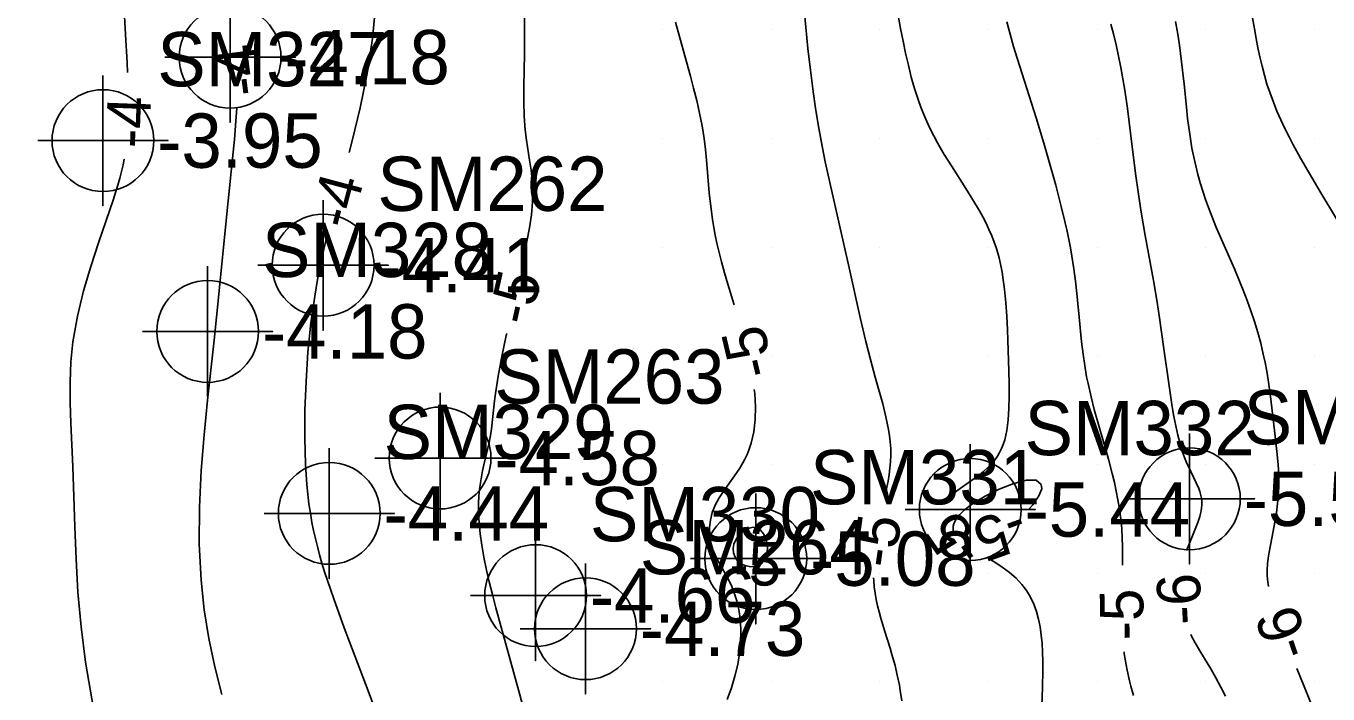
# Model space of a CAD drawing. Extents: x 2602990 to 2605851, y 618069 to 619180.
# Drawn here: x 2604130.7 to 2604190.6, y 618429.4 to 618460.2 of the extents above; entities that cross this region are included whole.
import ezdxf

# ---------------------------------------------------------------- set-up
doc = ezdxf.new("R2010")
doc.units = 0
for name, color, linetype in [('Default', 7, 'Continuous'), ('DTM Contours Major', 7, 'Continuous'), ('DTM Contours Major Text', 7, 'Continuous'), ('DTM Contours Minor', 7, 'Continuous'), ('DTM Contours Minor Text', 7, 'Continuous'), ('Exist DTM Breakline', 7, 'Continuous'), ('Exist DTM Regular Point Underwater CELL', 7, 'Continuous'), ('Exist DTM Regular Point Underwater Cogo Elevation', 7, 'Continuous'), ('Exist DTM Regular Point Underwater Cogo Number', 7, 'Continuous'), ('Exist DTM Scan Elevation Point', 7, 'Continuous')]:
    doc.layers.add(name, color=color, linetype=linetype)

# ---------------------------------------------------------------- blocks, each defined once
blk = doc.blocks.new('POINT_DISPLAY')
at = {"layer": 'Default'}
blk.add_line((0, 0), (0, 0), dxfattribs=at)

msp = doc.modelspace()

# ---------------------------------------------------------------- linework, layer by layer
at = {"layer": 'DTM Contours Major'}
for points in [[(2604135.184, 618461.194), (2604135.27, 618459.789), (2604135.334, 618458.494), (2604135.351, 618458.042)], [(2604187.082, 618460.981), (2604187.241, 618460.044), (2604187.318, 618459.611), (2604187.401, 618459.181), (2604187.49, 618458.755), (2604187.589, 618458.334), (2604187.697, 618457.917), (2604187.818, 618457.506), (2604187.958, 618457.084), (2604188.112, 618456.668), (2604188.278, 618456.26), (2604188.455, 618455.858), (2604188.64, 618455.464), (2604188.833, 618455.076), (2604189.006, 618454.746), (2604189.361, 618454.098), (2604189.725, 618453.466), (2604190.296, 618452.509), (2604191.653, 618450.27)], [(2604135.205, 618454.056), (2604135.148, 618453.785), (2604135.077, 618453.485), (2604134.996, 618453.175), (2604134.906, 618452.853), (2604134.806, 618452.519), (2604134.696, 618452.172), (2604134.378, 618451.228), (2604134.026, 618450.206), (2604133.667, 618449.121), (2604133.331, 618447.988), (2604133.046, 618446.825), (2604132.841, 618445.646), (2604132.751, 618444.724), (2604132.714, 618443.796), (2604132.717, 618442.857), (2604132.747, 618441.9), (2604132.836, 618439.91), (2604132.926, 618437.127), (2604132.985, 618435.651), (2604133.075, 618434.121), (2604133.215, 618432.54), (2604133.421, 618430.909), (2604133.796, 618428.776)]]:
    msp.add_lwpolyline(points, dxfattribs=at)
at = {"layer": 'DTM Contours Minor'}
for points in [[(2604146.797, 618461.404), (2604146.635, 618459.602), (2604146.389, 618457.987), (2604146.069, 618456.416), (2604145.701, 618454.894), (2604145.561, 618454.366)], [(2604166.433, 618461.755), (2604166.582, 618460.134), (2604166.682, 618459.139), (2604166.795, 618458.149), (2604166.921, 618457.172), (2604167.033, 618456.405), (2604167.155, 618455.646), (2604167.292, 618454.889), (2604167.484, 618453.935), (2604167.693, 618452.976), (2604168.581, 618449.051), (2604169.094, 618446.768), (2604169.354, 618445.667), (2604169.565, 618444.834), (2604169.785, 618444.022), (2604170.124, 618442.798), (2604170.273, 618442.203), (2604170.338, 618441.908), (2604170.395, 618441.616), (2604170.441, 618441.326), (2604170.474, 618441.04), (2604170.496, 618440.733), (2604170.5, 618440.429), (2604170.488, 618440.124), (2604170.461, 618439.836), (2604170.421, 618439.541), (2604170.371, 618439.239), (2604170.274, 618438.741)], [(2604170.82, 618460.762), (2604170.95, 618460.067), (2604171.063, 618459.49), (2604171.181, 618458.924), (2604171.306, 618458.371), (2604171.443, 618457.832), (2604171.592, 618457.305), (2604171.759, 618456.793), (2604171.884, 618456.45), (2604172.018, 618456.113), (2604172.161, 618455.781), (2604172.314, 618455.454), (2604172.477, 618455.13), (2604172.648, 618454.81), (2604172.959, 618454.274), (2604173.286, 618453.744), (2604173.956, 618452.701), (2604174.278, 618452.188), (2604174.578, 618451.679), (2604174.735, 618451.392), (2604174.882, 618451.105), (2604175.018, 618450.818), (2604175.143, 618450.528), (2604175.257, 618450.235), (2604175.359, 618449.937), (2604175.422, 618449.728), (2604175.48, 618449.516), (2604175.533, 618449.3), (2604175.58, 618449.081), (2604175.623, 618448.857), (2604175.662, 618448.629), (2604175.739, 618448.049), (2604175.795, 618447.446), (2604175.836, 618446.825), (2604175.865, 618446.193), (2604175.928, 618444.307), (2604175.944, 618443.708), (2604175.95, 618443.128), (2604175.94, 618442.575), (2604175.906, 618442.055), (2604175.842, 618441.574), (2604175.796, 618441.348), (2604175.741, 618441.133), (2604175.675, 618440.93), (2604175.598, 618440.738), (2604175.51, 618440.557), (2604175.41, 618440.386), (2604175.273, 618440.193), (2604175.119, 618440.013), (2604174.952, 618439.844), (2604174.773, 618439.686), (2604174.585, 618439.534), (2604174.389, 618439.389), (2604173.577, 618438.827), (2604173.333, 618438.641), (2604173.117, 618438.451), (2604173.073, 618438.402)], [(2604153.627, 618460.568), (2604153.635, 618459.702), (2604153.627, 618458.904), (2604153.599, 618457.403), (2604153.597, 618456.702), (2604153.614, 618456.035), (2604153.659, 618455.403), (2604153.718, 618454.924), (2604153.867, 618454.005), (2604153.936, 618453.552), (2604153.989, 618453.093), (2604154.014, 618452.621), (2604154.001, 618452.072), (2604153.948, 618451.497), (2604153.862, 618450.896), (2604153.748, 618450.27), (2604153.68, 618449.94)], [(2604160.592, 618460.358), (2604160.937, 618459.084), (2604161.271, 618457.873), (2604161.42, 618457.314), (2604161.562, 618456.746), (2604161.693, 618456.17), (2604161.808, 618455.588), (2604161.904, 618455.002), (2604161.967, 618454.501), (2604162.017, 618453.999), (2604162.142, 618452.498), (2604162.193, 618452.003), (2604162.238, 618451.638), (2604162.291, 618451.274), (2604162.351, 618450.911), (2604162.418, 618450.549), (2604162.494, 618450.187), (2604162.577, 618449.823), (2604162.703, 618449.321), (2604162.841, 618448.815), (2604162.989, 618448.307), (2604163.283, 618447.342)], [(2604175.837, 618460.375), (2604175.99, 618459.8), (2604176.15, 618459.241), (2604176.314, 618458.696), (2604176.647, 618457.646), (2604177.189, 618455.951), (2604177.543, 618454.791), (2604177.825, 618453.823), (2604178.092, 618452.853), (2604178.344, 618451.881), (2604178.527, 618451.12), (2604178.613, 618450.738), (2604178.695, 618450.355), (2604178.77, 618449.97), (2604178.839, 618449.582), (2604178.927, 618449.012), (2604179.002, 618448.441), (2604179.067, 618447.875), (2604179.176, 618446.777), (2604179.285, 618445.652), (2604179.351, 618445.081), (2604179.427, 618444.551), (2604179.516, 618444.037), (2604179.578, 618443.729), (2604179.716, 618443.121), (2604179.868, 618442.527), (2604180.089, 618441.732), (2604180.517, 618440.243), (2604180.692, 618439.591), (2604180.792, 618439.177), (2604180.878, 618438.782), (2604180.957, 618438.371), (2604181.026, 618437.944), (2604181.083, 618437.504), (2604181.128, 618437.052), (2604181.156, 618436.591), (2604181.166, 618436.279), (2604181.17, 618435.963), (2604181.164, 618435.376)], [(2604180.627, 618460.263), (2604180.748, 618459.822), (2604180.875, 618459.307), (2604180.989, 618458.787), (2604181.092, 618458.265), (2604181.185, 618457.743), (2604181.269, 618457.223), (2604181.389, 618456.387), (2604181.549, 618455.121), (2604181.767, 618453.386), (2604181.899, 618452.443), (2604182.028, 618451.616), (2604182.214, 618450.545), (2604182.589, 618448.466), (2604182.744, 618447.559), (2604182.871, 618446.747), (2604183.071, 618445.321), (2604183.292, 618443.729), (2604183.456, 618442.66), (2604183.534, 618442.212), (2604183.619, 618441.774), (2604183.713, 618441.353), (2604183.818, 618440.951), (2604183.936, 618440.574), (2604184.025, 618440.33), (2604184.12, 618440.099), (2604184.314, 618439.673), (2604184.564, 618439.153), (2604184.677, 618438.891), (2604184.724, 618438.765), (2604184.763, 618438.639), (2604184.792, 618438.514), (2604184.811, 618438.39), (2604184.82, 618438.264), (2604184.82, 618438.137), (2604184.81, 618438.008), (2604184.79, 618437.877), (2604184.761, 618437.742), (2604184.724, 618437.607), (2604184.628, 618437.327), (2604184.445, 618436.871), (2604184.213, 618436.301), (2604184.115, 618436.041)], [(2604183.608, 618460.393), (2604183.714, 618459.797), (2604183.79, 618459.298), (2604183.889, 618458.532), (2604183.999, 618457.497), (2604184.105, 618456.447), (2604184.164, 618455.927), (2604184.26, 618455.197), (2604184.365, 618454.557), (2604184.448, 618454.139), (2604184.537, 618453.743), (2604184.636, 618453.351), (2604184.744, 618452.963), (2604184.862, 618452.579), (2604184.989, 618452.199), (2604185.125, 618451.822), (2604185.246, 618451.508), (2604185.501, 618450.883), (2604186.318, 618449.006), (2604186.587, 618448.361), (2604186.719, 618448.031), (2604186.902, 618447.555), (2604187.076, 618447.07), (2604187.241, 618446.578), (2604187.393, 618446.082), (2604187.53, 618445.585), (2604187.65, 618445.087), (2604187.733, 618444.69), (2604187.806, 618444.294), (2604187.869, 618443.902), (2604187.976, 618443.13), (2604188.169, 618441.573), (2604188.291, 618440.462), (2604188.334, 618439.991), (2604188.362, 618439.527), (2604188.368, 618439.295), (2604188.368, 618439.061), (2604188.348, 618438.637), (2604188.308, 618438.208), (2604188.251, 618437.78), (2604188.183, 618437.355), (2604188.107, 618436.937), (2604187.918, 618435.969), (2604187.873, 618435.696), (2604187.84, 618435.425), (2604187.823, 618435.155), (2604187.824, 618434.884), (2604187.851, 618434.586), (2604187.884, 618434.382)], [(2604140.39, 618456.405), (2604140.349, 618455.803), (2604140.276, 618454.964), (2604140.19, 618454.086), (2604139.911, 618451.389), (2604139.561, 618447.839), (2604139.338, 618445.727), (2604139.035, 618442.968), (2604138.878, 618441.374), (2604138.749, 618439.723), (2604138.67, 618438.04), (2604138.66, 618436.35), (2604138.74, 618434.68), (2604138.887, 618433.319), (2604139.101, 618431.989), (2604139.372, 618430.689), (2604139.691, 618429.419)], [(2604144.535, 618450.5), (2604144.395, 618449.918), (2604144.236, 618449.191), (2604144.105, 618448.519), (2604143.988, 618447.842), (2604143.803, 618446.515), (2604143.665, 618445.167), (2604143.574, 618443.819), (2604143.526, 618442.496), (2604143.521, 618441.221), (2604143.556, 618440.016), (2604143.582, 618439.545), (2604143.616, 618439.087), (2604143.658, 618438.639), (2604143.71, 618438.198), (2604143.773, 618437.762), (2604143.849, 618437.327), (2604143.921, 618436.963), (2604144.004, 618436.597), (2604144.095, 618436.225), (2604144.197, 618435.847), (2604144.309, 618435.461), (2604144.43, 618435.063), (2604144.847, 618433.822), (2604145.332, 618432.487), (2604146.43, 618429.59), (2604147.001, 618428.058)], [(2604152.817, 618446.034), (2604152.795, 618445.933), (2604152.594, 618444.967), (2604152.424, 618444.069), (2604152.295, 618443.269), (2604152.251, 618442.928), (2604152.131, 618441.779), (2604152.097, 618441.528), (2604152.053, 618441.267), (2604152.001, 618441.01), (2604151.761, 618439.98), (2604151.703, 618439.714), (2604151.65, 618439.439), (2604151.602, 618439.153), (2604151.564, 618438.856), (2604151.536, 618438.547), (2604151.52, 618438.224), (2604151.52, 618437.781), (2604151.546, 618437.311), (2604151.595, 618436.814), (2604151.668, 618436.289), (2604151.765, 618435.734), (2604151.885, 618435.147), (2604152.011, 618434.596), (2604152.155, 618434.017), (2604152.314, 618433.407), (2604152.876, 618431.359), (2604153.366, 618429.575), (2604153.889, 618427.639)], [(2604164.21, 618443.458), (2604164.232, 618443.265), (2604164.262, 618442.66), (2604164.248, 618442.073), (2604164.185, 618441.511), (2604164.068, 618440.983), (2604163.981, 618440.714), (2604163.878, 618440.458), (2604163.76, 618440.211), (2604163.542, 618439.833), (2604163.301, 618439.475), (2604162.812, 618438.798), (2604162.593, 618438.467), (2604162.411, 618438.134), (2604162.275, 618437.793), (2604162.19, 618437.446), (2604162.152, 618437.099), (2604162.16, 618436.755), (2604162.213, 618436.416), (2604162.307, 618436.088), (2604162.409, 618435.838), (2604162.531, 618435.592), (2604162.946, 618434.848), (2604163.082, 618434.586), (2604163.175, 618434.383), (2604163.26, 618434.172), (2604163.338, 618433.954), (2604163.407, 618433.726), (2604163.466, 618433.49), (2604163.515, 618433.244), (2604163.573, 618432.795), (2604163.596, 618432.32), (2604163.584, 618431.826), (2604163.535, 618431.315), (2604163.448, 618430.794), (2604163.324, 618430.267), (2604163.158, 618429.726), (2604162.963, 618429.185)], [(2604177.422, 618439.087), (2604177.198, 618439.28), (2604176.75, 618439.28), (2604176.157, 618439.127), (2604175.494, 618438.867), (2604174.838, 618438.542), (2604174.264, 618438.195), (2604174.087, 618438.068), (2604173.93, 618437.945), (2604173.795, 618437.824), (2604173.679, 618437.706), (2604173.582, 618437.591), (2604173.504, 618437.48), (2604173.445, 618437.373), (2604173.402, 618437.27), (2604173.375, 618437.17), (2604173.363, 618437.073), (2604173.367, 618436.981), (2604173.384, 618436.894), (2604173.417, 618436.808), (2604173.46, 618436.737)], [(2604176.864, 618437.958), (2604177.031, 618438.152), (2604177.31, 618438.555), (2604177.457, 618438.885), (2604177.422, 618439.087)], [(2604164.537, 618435.431), (2604164.714, 618435.647), (2604164.804, 618435.922), (2604164.816, 618436.226), (2604164.762, 618436.526), (2604164.653, 618436.79), (2604164.5, 618436.986), (2604164.337, 618437.083), (2604164.159, 618437.112), (2604163.974, 618437.08), (2604163.791, 618436.996), (2604163.62, 618436.87), (2604163.471, 618436.708), (2604163.357, 618436.532), (2604163.278, 618436.339), (2604163.241, 618436.137), (2604163.255, 618435.932), (2604163.325, 618435.731), (2604163.46, 618435.542), (2604163.595, 618435.433), (2604163.779, 618435.351), (2604163.989, 618435.302), (2604164.202, 618435.294), (2604164.392, 618435.334), (2604164.537, 618435.431)], [(2604174.967, 618435.693), (2604175.284, 618435.504), (2604175.63, 618435.279), (2604175.959, 618435.035), (2604176.263, 618434.772), (2604176.534, 618434.484), (2604176.745, 618434.203), (2604176.926, 618433.901), (2604177.076, 618433.581), (2604177.2, 618433.244), (2604177.298, 618432.892), (2604177.373, 618432.527), (2604177.428, 618432.149), (2604177.464, 618431.761), (2604177.485, 618431.364), (2604177.494, 618430.959), (2604177.493, 618430.548), (2604177.477, 618429.724), (2604177.413, 618427.651)], [(2604169.709, 618434.791), (2604169.714, 618434.669), (2604169.739, 618434.373), (2604169.777, 618434.083), (2604169.827, 618433.794), (2604169.888, 618433.506), (2604169.958, 618433.218), (2604170.036, 618432.93), (2604170.205, 618432.371), (2604170.468, 618431.544), (2604170.553, 618431.262), (2604170.692, 618430.757), (2604170.798, 618430.31), (2604170.892, 618429.846), (2604170.934, 618429.607), (2604171.006, 618429.13)], [(2604184.312, 618432.181), (2604184.348, 618432.107), (2604184.515, 618431.803), (2604184.778, 618431.354), (2604185.231, 618430.604), (2604185.467, 618430.189), (2604185.698, 618429.753), (2604185.902, 618429.337)], [(2604181.238, 618431.381), (2604181.248, 618431.292), (2604181.285, 618431.037), (2604181.328, 618430.786), (2604181.377, 618430.537), (2604181.487, 618430.048), (2604181.549, 618429.805), (2604181.666, 618429.377)], [(2604189.2, 618430.61), (2604189.333, 618430.275), (2604189.991, 618428.645), (2604190.243, 618428.002), (2604190.366, 618427.676), (2604190.482, 618427.354), (2604190.591, 618427.034), (2604190.69, 618426.716)]]:
    msp.add_lwpolyline(points, dxfattribs=at)
at = {"layer": 'Exist DTM Breakline'}
msp.add_spline([(2604056.195, 618608.101), (2604070.612, 618564.846), (2604060.948, 618498.617), (2604052.223, 618447.183), (2604051.568, 618445.166), (2604051.779, 618438.355), (2604056.316, 618420.051), (2604056.045, 618414.227), (2604060.112, 618404.174), (2604065.814, 618393.977), (2604079.591, 618374.932), (2604102.645, 618354.376), (2604129.573, 618330.438), (2604185.644, 618288.739), (2604229.181, 618260.22), (2604259.941, 618240.43), (2604275.412, 618231.212), (2604276.014, 618212.47)], degree=3, dxfattribs=at)
at = {"layer": 'Exist DTM Regular Point Underwater CELL'}
for points in [[(2604140.077, 618461.745), (2604140.077, 618455.745), (2604140.077, 618458.745), (2604143.077, 618458.745), (2604137.077, 618458.745)], [(2604134.223, 618457.906), (2604134.223, 618451.906), (2604134.223, 618454.906), (2604137.223, 618454.906), (2604131.223, 618454.906)], [(2604144.36, 618452.172), (2604144.36, 618446.172), (2604144.36, 618449.172), (2604147.36, 618449.172), (2604141.36, 618449.172)], [(2604139.045, 618449.127), (2604139.045, 618443.127), (2604139.045, 618446.127), (2604142.045, 618446.127), (2604136.045, 618446.127)], [(2604149.746, 618443.301), (2604149.746, 618437.301), (2604149.746, 618440.301), (2604152.746, 618440.301), (2604146.746, 618440.301)], [(2604174.157, 618440.931), (2604174.157, 618434.931), (2604174.157, 618437.931), (2604177.157, 618437.931), (2604171.157, 618437.931)], [(2604184.245, 618441.425), (2604184.245, 618435.425), (2604184.245, 618438.425), (2604187.245, 618438.425), (2604181.245, 618438.425)], [(2604144.644, 618440.754), (2604144.644, 618434.754), (2604144.644, 618437.754), (2604147.644, 618437.754), (2604141.644, 618437.754)], [(2604164.281, 618438.67), (2604164.281, 618432.67), (2604164.281, 618435.67), (2604167.281, 618435.67), (2604161.281, 618435.67)], [(2604154.144, 618436.969), (2604154.144, 618430.969), (2604154.144, 618433.969), (2604157.144, 618433.969), (2604151.144, 618433.969)], [(2604156.441, 618435.446), (2604156.441, 618429.446), (2604156.441, 618432.446), (2604159.441, 618432.446), (2604153.441, 618432.446)]]:
    msp.add_lwpolyline(points, dxfattribs=at)
for centre in [(2604140.077, 618458.745), (2604134.223, 618454.906), (2604144.36, 618449.172), (2604139.045, 618446.127), (2604149.746, 618440.301), (2604174.157, 618437.931), (2604184.245, 618438.425), (2604144.644, 618437.754), (2604164.281, 618435.67), (2604154.144, 618433.969), (2604156.441, 618432.446)]:
    msp.add_circle(centre, 2.344, dxfattribs=at)

# ---------------------------------------------------------------- block references
at = {"layer": 'Exist DTM Scan Elevation Point', "xscale": 1.3123333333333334, "yscale": 1.3123333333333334}
for p in [(2604160, 618460), (2604165, 618460), (2604170, 618460), (2604175, 618460), (2604180, 618460), (2604185, 618460), (2604190, 618460), (2604160, 618455), (2604165, 618455), (2604170, 618455), (2604175, 618455), (2604180, 618455), (2604185, 618455), (2604190, 618455), (2604160, 618450), (2604165, 618450), (2604170, 618450), (2604175, 618450), (2604180, 618450), (2604185, 618450), (2604190, 618450), (2604160, 618445), (2604165, 618445), (2604170, 618445), (2604175, 618445), (2604180, 618445), (2604185, 618445), (2604190, 618445), (2604160, 618440), (2604165, 618440), (2604170, 618440), (2604175, 618440), (2604180, 618440), (2604185, 618440), (2604190, 618440), (2604160, 618435), (2604165, 618435), (2604170, 618435), (2604175, 618435), (2604180, 618435), (2604185, 618435), (2604190, 618435), (2604160, 618430), (2604165, 618430), (2604170, 618430), (2604175, 618430), (2604180, 618430), (2604185, 618430), (2604190, 618430)]:
    msp.add_blockref('POINT_DISPLAY', p, dxfattribs=at)

# ---------------------------------------------------------------- texts
at = {"layer": 'DTM Contours Major Text'}
msp.add_text('-4', height=2, rotation=87.90335, dxfattribs=at).set_placement((2604136.349, 618454.535))
at = {"layer": 'DTM Contours Minor Text'}
for s, rotation, p in [('-4', 97.37718, (2604141.583, 618457.072)), ('-4', 75.13286, (2604145.631, 618450.755)), ('-5', 77.54163, (2604153.908, 618446.333)), ('-5', 103.42098, (2604165.159, 618444.222)), ('-5', 81.85585, (2604170.665, 618435.18)), ('-5', 124.95701, (2604174.907, 618436.07)), ('-5', 199.74489, (2604176.361, 618438.158)), ('-6', 92.91672, (2604184.835, 618432.666)), ('-5', 91.05632, (2604182.158, 618431.923)), ('-6', 109.22491, (2604189.901, 618431.412))]:
    msp.add_text(s, height=2, rotation=rotation, dxfattribs=at).set_placement(p)
msp.add_text('-5', height=2, dxfattribs=at).set_placement((2604163.065, 618434.431))
at = {"layer": 'Exist DTM Regular Point Underwater Cogo Elevation'}
for s, p in [('-4.18', (2604142.577, 618457.495)), ('-3.95', (2604136.723, 618453.656)), ('-4.41', (2604146.86, 618447.922)), ('-4.18', (2604141.545, 618444.877)), ('-4.58', (2604152.246, 618439.051)), ('-5.53', (2604186.745, 618437.175)), ('-5.44', (2604176.657, 618436.681)), ('-4.44', (2604147.144, 618436.504)), ('-5.08', (2604166.781, 618434.42)), ('-4.66', (2604156.644, 618432.719)), ('-4.73', (2604158.941, 618431.196))]:
    msp.add_text(s, height=2.5, dxfattribs=at).set_placement(p)
at = {"layer": 'Exist DTM Regular Point Underwater Cogo Number'}
for s, p in [('SM327', (2604136.723, 618457.406)), ('SM262', (2604146.86, 618451.672)), ('SM328', (2604141.545, 618448.627)), ('SM263', (2604152.246, 618442.801)), ('SM333', (2604186.745, 618440.925)), ('SM329', (2604147.144, 618440.254)), ('SM332', (2604176.657, 618440.431)), ('SM331', (2604166.781, 618438.17)), ('SM330', (2604156.644, 618436.469)), ('SM264', (2604158.941, 618434.946))]:
    msp.add_text(s, height=2.5, dxfattribs=at).set_placement(p)

doc.saveas('drawing.dxf')
